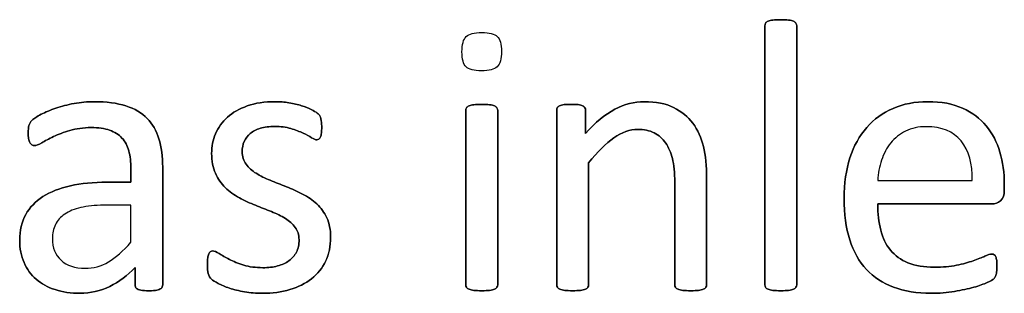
# Model space of a CAD drawing. Header units: inches. Extents: x 0 to 20790, y -12 to 14700.
# Tile 345 of 359: x 13069 to 13460, y 12429 to 12538. Entities that reach past the tile are written whole.
import ezdxf

# ---------------------------------------------------------------- set-up
doc = ezdxf.new("R2010")
doc.units = ezdxf.units.IN
doc.layers.add('1', color=7, linetype='Continuous', true_color=0xffffff)
doc.layers.add('254', color=7, linetype='Continuous', true_color=0xffffff)

msp = doc.modelspace()

# ---------------------------------------------------------------- linework, layer by layer
at = {"layer": '1', "color": 2, "linetype": 'Continuous', "lineweight": 25}
for points, knots in [([(13377.495, 12431.309), (13377.69, 12431.573), (13377.805, 12431.92), (13377.805, 12466.609), (13377.805, 12500.866), (13377.805, 12535.526), (13377.69, 12535.901), (13377.488, 12536.19), (13377.286, 12536.507), (13376.969, 12536.767), (13376.045, 12537.171), (13375.382, 12537.315), (13373.766, 12537.546), (13372.699, 12537.575), (13370.188, 12537.575), (13369.15, 12537.546), (13367.534, 12537.315), (13366.871, 12537.171), (13365.89, 12536.767), (13365.572, 12536.507), (13365.37, 12536.19), (13365.197, 12535.901), (13365.111, 12535.526), (13365.111, 12500.866), (13365.111, 12466.609), (13365.111, 12431.92), (13365.197, 12431.573), (13365.37, 12431.314), (13365.572, 12431.025), (13365.89, 12430.766), (13366.871, 12430.362), (13367.534, 12430.217), (13368.342, 12430.102), (13369.15, 12430.015), (13370.188, 12429.958), (13372.699, 12429.958), (13373.766, 12430.015), (13374.574, 12430.102), (13375.382, 12430.217), (13376.045, 12430.362), (13376.969, 12430.766), (13377.286, 12431.025), (13377.495, 12431.309)], [0, 0, 0, 0, 0.0059802, 0.0059802, 0.4793491, 0.4793491, 0.4849307, 0.4849307, 0.4849307, 0.4908027, 0.4908027, 0.4966747, 0.4966747, 0.5025467, 0.5025467, 0.5082853, 0.5082853, 0.5140238, 0.5140238, 0.5197624, 0.5197624, 0.5197624, 0.5246665, 0.5246665, 0.9405823, 0.9405823, 0.9458367, 0.9458367, 0.9458367, 0.9512509, 0.9512509, 0.956665, 0.956665, 0.956665, 0.9697477, 0.9697477, 0.9831346, 0.9831346, 0.9831346, 0.9915673, 0.9915673, 1, 1, 1, 1]), ([(13258.641, 12518.886), (13259.773, 12519.975), (13260.35, 12521.995), (13260.35, 12527.88), (13259.802, 12529.871), (13257.581, 12531.978), (13255.532, 12532.497), (13249.531, 12532.497), (13247.453, 12531.977), (13246.328, 12530.881), (13245.203, 12529.814), (13244.655, 12527.794), (13244.655, 12521.879), (13245.203, 12519.889), (13247.396, 12517.811), (13249.444, 12517.263), (13255.445, 12517.263), (13257.523, 12517.811), (13258.641, 12518.886)], [0, 0, 0, 0, 0.128303, 0.128303, 0.2541147, 0.2541147, 0.3766179, 0.3766179, 0.5014998, 0.5014998, 0.5014998, 0.626434, 0.626434, 0.7501552, 0.7501552, 0.8738764, 0.8738764, 1, 1, 1, 1]), ([(13125.001, 12430.888), (13125.411, 12431.198), (13125.613, 12431.66), (13125.613, 12447.836), (13125.613, 12463.407), (13125.613, 12483.276), (13125.122, 12487.026), (13123.16, 12493.489), (13121.602, 12496.201), (13119.467, 12498.394), (13117.303, 12500.558), (13114.476, 12502.231), (13107.494, 12504.482), (13103.281, 12505.03), (13095.636, 12505.03), (13092.981, 12504.799), (13087.76, 12503.813), (13085.336, 12503.212), (13080.95, 12501.712), (13078.988, 12500.904), (13075.606, 12499.127), (13074.401, 12498.336), (13073.708, 12497.644), (13073.016, 12496.98), (13072.583, 12496.288), (13072.237, 12494.788), (13072.15, 12493.778), (13072.15, 12491.729), (13072.179, 12491.037), (13072.405, 12489.738), (13072.554, 12489.219), (13073.016, 12488.411), (13073.304, 12488.094), (13073.593, 12487.892), (13073.91, 12487.69), (13074.257, 12487.575), (13075.295, 12487.575), (13076.218, 12487.95), (13078.757, 12489.45), (13080.315, 12490.258), (13084.066, 12492.047), (13086.23, 12492.883), (13091.227, 12494.336), (13094.02, 12494.73), (13100.079, 12494.73), (13102.531, 12494.384), (13106.539, 12492.99), (13108.157, 12491.989), (13110.669, 12489.249), (13111.591, 12487.546), (13112.139, 12485.497), (13112.716, 12483.449), (13113.004, 12481.083), (13113.004, 12476.63), (13113.004, 12474.832), (13113.004, 12473.033), (13109.821, 12473.033), (13106.638, 12473.033), (13098.059, 12473.033), (13093.212, 12472.572), (13084.614, 12470.668), (13080.95, 12469.254), (13075.007, 12465.445), (13072.727, 12463.051), (13069.541, 12457.316), (13068.746, 12453.934), (13068.746, 12446.692), (13069.323, 12443.72), (13071.642, 12438.503), (13073.247, 12436.276), (13077.401, 12432.699), (13079.911, 12431.314), (13082.883, 12430.391), (13085.826, 12429.438), (13089.115, 12428.948), (13096.905, 12428.948), (13100.858, 12429.842), (13108.267, 12433.461), (13111.648, 12435.959), (13114.678, 12439.19), (13114.678, 12436.882), (13114.678, 12434.574), (13114.678, 12431.66), (13114.851, 12431.198), (13115.226, 12430.881), (13115.572, 12430.564), (13116.149, 12430.333), (13117.737, 12430.049), (13118.804, 12429.958), (13121.544, 12429.958), (13122.583, 12430.044), (13124.026, 12430.333), (13124.574, 12430.564), (13125.001, 12430.888)], [0, 0, 0, 0, 0.0062907, 0.0062907, 0.1679526, 0.1679526, 0.2125868, 0.2125868, 0.257221, 0.257221, 0.257221, 0.2941122, 0.2941122, 0.3310034, 0.3310034, 0.3506219, 0.3506219, 0.3704508, 0.3704508, 0.3902798, 0.3902798, 0.4098458, 0.4098458, 0.4098458, 0.4185611, 0.4185611, 0.4272765, 0.4272765, 0.4326245, 0.4326245, 0.437747, 0.437747, 0.4428695, 0.4428695, 0.4428695, 0.4468565, 0.4468565, 0.4524383, 0.4524383, 0.4580201, 0.4580201, 0.463602, 0.463602, 0.4692612, 0.4692612, 0.474606, 0.474606, 0.48002, 0.48002, 0.4853165, 0.4853165, 0.4853165, 0.5053782, 0.5053782, 0.5189706, 0.5189706, 0.5189706, 0.5457097, 0.5457097, 0.5910288, 0.5910288, 0.6363479, 0.6363479, 0.681667, 0.681667, 0.7273363, 0.7273363, 0.766578, 0.766578, 0.8061842, 0.8061842, 0.8457904, 0.8457904, 0.8457904, 0.877393, 0.877393, 0.9135102, 0.9135102, 0.9492912, 0.9492912, 0.9492912, 0.9709919, 0.9709919, 0.9766884, 0.9766884, 0.9766884, 0.9826091, 0.9826091, 0.988325, 0.988325, 0.9941625, 0.9941625, 1, 1, 1, 1]), ([(13190.431, 12441.735), (13191.741, 12444.499), (13192.404, 12447.644), (13192.404, 12454.164), (13191.885, 12456.732), (13189.907, 12461.037), (13188.567, 12462.878), (13186.922, 12464.407), (13185.278, 12465.965), (13183.403, 12467.263), (13181.268, 12468.331), (13179.161, 12469.427), (13176.997, 12470.408), (13172.637, 12472.129), (13170.477, 12472.976), (13168.4, 12473.812), (13166.293, 12474.62), (13164.418, 12475.543), (13162.774, 12476.582), (13161.129, 12477.592), (13159.802, 12478.804), (13158.763, 12480.16), (13157.753, 12481.516), (13157.234, 12483.189), (13157.234, 12486.623), (13157.494, 12487.95), (13158.59, 12490.431), (13159.369, 12491.498), (13160.437, 12492.393), (13161.475, 12493.287), (13162.831, 12493.98), (13166.12, 12494.961), (13167.996, 12495.191), (13172.583, 12495.191), (13174.718, 12494.903), (13176.594, 12494.355), (13178.44, 12493.778), (13180.085, 12493.172), (13182.854, 12491.902), (13183.98, 12491.297), (13184.845, 12490.719), (13185.74, 12490.171), (13186.403, 12489.883), (13187.153, 12489.883), (13187.442, 12489.969), (13187.701, 12490.142), (13187.961, 12490.344), (13188.163, 12490.633), (13188.365, 12491.037), (13188.538, 12491.441), (13188.654, 12491.989), (13188.827, 12493.258), (13188.856, 12494.009), (13188.856, 12495.711), (13188.827, 12496.403), (13188.649, 12497.528), (13188.596, 12497.99), (13188.509, 12498.394), (13188.423, 12498.769), (13188.307, 12499.115), (13188.134, 12499.433), (13187.932, 12499.721), (13187.586, 12500.096), (13187.038, 12500.5), (13186.519, 12500.904), (13185.711, 12501.395), (13184.672, 12501.914), (13183.604, 12502.462), (13182.335, 12502.953), (13179.366, 12503.884), (13177.69, 12504.28), (13175.843, 12504.568), (13173.997, 12504.886), (13172.15, 12505.03), (13166.12, 12505.03), (13162.427, 12504.482), (13156.112, 12502.222), (13153.483, 12500.731), (13149.271, 12496.98), (13147.713, 12494.788), (13146.645, 12492.306), (13145.607, 12489.825), (13145.087, 12487.228), (13145.087, 12481.429), (13145.578, 12478.775), (13146.588, 12476.582), (13147.569, 12474.361), (13148.896, 12472.485), (13150.54, 12470.87), (13152.185, 12469.283), (13154.031, 12467.955), (13156.109, 12466.83), (13158.186, 12465.734), (13160.321, 12464.753), (13164.682, 12463.032), (13166.813, 12462.185), (13168.861, 12461.377), (13170.91, 12460.598), (13172.756, 12459.675), (13174.401, 12458.665), (13176.016, 12457.627), (13177.344, 12456.444), (13179.363, 12453.789), (13179.854, 12452.145), (13179.854, 12448.279), (13179.508, 12446.663), (13178.123, 12443.893), (13177.142, 12442.739), (13175.843, 12441.845), (13174.574, 12440.95), (13173.045, 12440.258), (13169.583, 12439.335), (13167.621, 12439.104), (13162.6, 12439.104), (13160.062, 12439.45), (13155.645, 12440.827), (13153.743, 12441.585), (13152.127, 12442.422), (13150.512, 12443.23), (13149.156, 12444.009), (13148.03, 12444.701), (13146.934, 12445.393), (13146.097, 12445.74), (13145.174, 12445.74), (13144.857, 12445.624), (13144.568, 12445.451), (13144.308, 12445.278), (13144.078, 12444.99), (13143.933, 12444.586), (13143.76, 12444.153), (13143.645, 12443.633), (13143.529, 12442.97), (13143.443, 12442.277), (13143.385, 12441.47), (13143.385, 12438.902), (13143.501, 12437.661), (13144.02, 12435.815), (13144.424, 12435.093), (13145.578, 12434.055), (13146.472, 12433.478), (13147.684, 12432.843), (13148.925, 12432.208), (13150.425, 12431.573), (13152.185, 12430.996), (13153.974, 12430.391), (13155.965, 12429.929), (13158.186, 12429.525), (13160.437, 12429.15), (13162.774, 12428.948), (13169.236, 12428.948), (13172.901, 12429.438), (13179.568, 12431.393), (13182.45, 12432.814), (13187.258, 12436.637), (13189.115, 12438.96), (13190.431, 12441.735)], [0, 0, 0, 0, 0.0265971, 0.0265971, 0.0488695, 0.0488695, 0.071505, 0.071505, 0.071505, 0.0916763, 0.0916763, 0.0916763, 0.1124207, 0.1124207, 0.1329291, 0.1329291, 0.1329291, 0.1513232, 0.1513232, 0.1513232, 0.1671509, 0.1671509, 0.1671509, 0.1827935, 0.1827935, 0.1941287, 0.1941287, 0.2054639, 0.2054639, 0.2054639, 0.2187849, 0.2187849, 0.232106, 0.232106, 0.2470255, 0.2470255, 0.2470255, 0.2617411, 0.2617411, 0.2764567, 0.2764567, 0.2764567, 0.2827861, 0.2827861, 0.2867419, 0.2867419, 0.2867419, 0.2899769, 0.2899769, 0.2899769, 0.2946866, 0.2946866, 0.2993962, 0.2993962, 0.3039489, 0.3039489, 0.3087355, 0.3087355, 0.3087355, 0.3118991, 0.3118991, 0.3118991, 0.3162873, 0.3162873, 0.3162873, 0.3241694, 0.3241694, 0.3241694, 0.3358727, 0.3358727, 0.3477852, 0.3477852, 0.3477852, 0.3635516, 0.3635516, 0.3992722, 0.3992722, 0.4352836, 0.4352836, 0.4712949, 0.4712949, 0.4712949, 0.4954133, 0.4954133, 0.5223243, 0.5223243, 0.5223243, 0.5434303, 0.5434303, 0.5434303, 0.5642681, 0.5642681, 0.5642681, 0.5855645, 0.5855645, 0.6066186, 0.6066186, 0.6066186, 0.6252846, 0.6252846, 0.6252846, 0.6414191, 0.6414191, 0.6575536, 0.6575536, 0.6732136, 0.6732136, 0.6888736, 0.6888736, 0.6888736, 0.7040281, 0.7040281, 0.7191826, 0.7191826, 0.7391866, 0.7391866, 0.7589539, 0.7589539, 0.7589539, 0.7730817, 0.7730817, 0.7730817, 0.7812698, 0.7812698, 0.7868722, 0.7868722, 0.7868722, 0.7901715, 0.7901715, 0.7901715, 0.7952132, 0.7952132, 0.7952132, 0.802729, 0.802729, 0.8148868, 0.8148868, 0.8270447, 0.8270447, 0.8392026, 0.8392026, 0.8392026, 0.8540559, 0.8540559, 0.8540559, 0.8729189, 0.8729189, 0.8729189, 0.8944875, 0.8944875, 0.9297587, 0.9297587, 0.9647499, 0.9647499, 1, 1, 1, 1]), ([(13258.568, 12431.309), (13258.763, 12431.573), (13258.879, 12431.92), (13258.879, 12455.424), (13258.879, 12478.496), (13258.879, 12501.943), (13258.763, 12502.26), (13258.359, 12502.895), (13258.042, 12503.155), (13257.119, 12503.558), (13256.455, 12503.703), (13255.647, 12503.818), (13254.839, 12503.905), (13253.772, 12503.962), (13251.262, 12503.962), (13250.223, 12503.905), (13249.415, 12503.818), (13248.607, 12503.703), (13247.944, 12503.558), (13246.963, 12503.155), (13246.645, 12502.895), (13246.444, 12502.578), (13246.27, 12502.26), (13246.184, 12501.943), (13246.184, 12478.496), (13246.184, 12455.424), (13246.184, 12431.92), (13246.27, 12431.573), (13246.444, 12431.314), (13246.645, 12431.025), (13246.963, 12430.766), (13247.944, 12430.362), (13248.607, 12430.217), (13249.415, 12430.102), (13250.223, 12430.015), (13251.262, 12429.958), (13253.772, 12429.958), (13254.839, 12430.015), (13255.647, 12430.102), (13256.455, 12430.217), (13257.119, 12430.362), (13258.042, 12430.766), (13258.359, 12431.025), (13258.568, 12431.309)], [0, 0, 0, 0, 0.0079449, 0.0079449, 0.4314948, 0.4314948, 0.4383804, 0.4383804, 0.4452659, 0.4452659, 0.4521515, 0.4521515, 0.4521515, 0.4712256, 0.4712256, 0.4898663, 0.4898663, 0.4898663, 0.5020993, 0.5020993, 0.5143323, 0.5143323, 0.5143323, 0.5207714, 0.5207714, 0.9168542, 0.9168542, 0.9242838, 0.9242838, 0.9242838, 0.9318608, 0.9318608, 0.9394378, 0.9394378, 0.9394378, 0.9577211, 0.9577211, 0.9764296, 0.9764296, 0.9764296, 0.9882148, 0.9882148, 1, 1, 1, 1]), ([(13341.661, 12431.309), (13341.856, 12431.573), (13341.971, 12431.92), (13341.971, 12446.432), (13341.971, 12460.512), (13341.971, 12479.496), (13341.539, 12483.709), (13339.864, 12490.755), (13338.452, 12493.807), (13334.552, 12499.025), (13331.989, 12501.135), (13325.699, 12504.251), (13321.804, 12505.03), (13313.235, 12505.03), (13309.34, 12504.02), (13301.573, 12499.993), (13297.684, 12496.778), (13293.789, 12492.422), (13293.789, 12495.47), (13293.789, 12498.519), (13293.789, 12502), (13293.703, 12502.347), (13293.529, 12502.606), (13293.356, 12502.895), (13293.068, 12503.155), (13292.635, 12503.385), (13292.231, 12503.616), (13291.654, 12503.76), (13290.182, 12503.93), (13289.231, 12503.962), (13286.922, 12503.962), (13285.97, 12503.934), (13284.528, 12503.76), (13283.951, 12503.616), (13283.027, 12503.155), (13282.71, 12502.895), (13282.566, 12502.606), (13282.422, 12502.347), (13282.335, 12502), (13282.335, 12478.496), (13282.335, 12455.424), (13282.335, 12431.92), (13282.422, 12431.573), (13282.595, 12431.314), (13282.797, 12431.025), (13283.114, 12430.766), (13284.095, 12430.362), (13284.759, 12430.217), (13285.566, 12430.102), (13286.374, 12430.015), (13287.413, 12429.958), (13289.923, 12429.958), (13290.991, 12430.015), (13291.798, 12430.102), (13292.606, 12430.217), (13293.27, 12430.362), (13294.193, 12430.766), (13294.51, 12431.025), (13294.712, 12431.314), (13294.914, 12431.573), (13295.03, 12431.92), (13295.03, 12448.481), (13295.03, 12464.609), (13295.03, 12480.737), (13298.521, 12485.093), (13301.839, 12488.411), (13308.225, 12492.899), (13311.389, 12494.037), (13317.044, 12494.037), (13319.207, 12493.576), (13322.935, 12491.741), (13324.459, 12490.402), (13326.811, 12486.902), (13327.719, 12484.834), (13328.979, 12480.021), (13329.277, 12476.842), (13329.277, 12459.377), (13329.277, 12445.865), (13329.277, 12431.92), (13329.363, 12431.573), (13329.565, 12431.314), (13329.767, 12431.025), (13330.113, 12430.766), (13331.037, 12430.362), (13331.671, 12430.217), (13332.508, 12430.102), (13333.316, 12430.015), (13334.355, 12429.958), (13336.894, 12429.958), (13337.903, 12430.015), (13338.74, 12430.102), (13339.548, 12430.217), (13340.183, 12430.362), (13341.106, 12430.766), (13341.452, 12431.025), (13341.661, 12431.309)], [0, 0, 0, 0, 0.003308, 0.003308, 0.1109298, 0.1109298, 0.148421, 0.148421, 0.1859825, 0.1859825, 0.2230812, 0.2230812, 0.2601799, 0.2601799, 0.2919457, 0.2919457, 0.3235262, 0.3235262, 0.3235262, 0.3491126, 0.3491126, 0.3527447, 0.3527447, 0.3527447, 0.3561092, 0.3561092, 0.3561092, 0.3611616, 0.3611616, 0.3660223, 0.3660223, 0.3711323, 0.3711323, 0.3762422, 0.3762422, 0.3813522, 0.3813522, 0.3813522, 0.3843323, 0.3843323, 0.5432056, 0.5432056, 0.5461857, 0.5461857, 0.5461857, 0.549519, 0.549519, 0.5528522, 0.5528522, 0.5528522, 0.5609049, 0.5609049, 0.5691449, 0.5691449, 0.5691449, 0.5743354, 0.5743354, 0.579526, 0.579526, 0.579526, 0.5824175, 0.5824175, 0.6901747, 0.6901747, 0.6901747, 0.7261598, 0.7261598, 0.7619281, 0.7619281, 0.7898925, 0.7898925, 0.8175111, 0.8175111, 0.8448187, 0.8448187, 0.8717433, 0.8717433, 0.9637847, 0.9637847, 0.9667327, 0.9667327, 0.9667327, 0.9700902, 0.9700902, 0.9734478, 0.9734478, 0.9734478, 0.9817377, 0.9817377, 0.9896591, 0.9896591, 0.9896591, 0.9948295, 0.9948295, 1, 1, 1, 1]), ([(13458.843, 12465.685), (13459.86, 12466.542), (13460.35, 12467.955), (13460.35, 12470.744), (13460.35, 12471.514), (13460.35, 12476.784), (13459.773, 12481.025), (13457.465, 12488.988), (13455.647, 12492.451), (13450.742, 12498.336), (13447.598, 12500.673), (13439.958, 12504.177), (13435.307, 12505.03), (13424.805, 12505.03), (13420.217, 12504.164), (13412.01, 12500.581), (13408.504, 12498.077), (13405.618, 12494.759), (13402.704, 12491.47), (13400.483, 12487.43), (13397.416, 12477.941), (13396.645, 12472.601), (13396.645, 12460.396), (13397.396, 12454.915), (13400.333, 12445.469), (13402.56, 12441.556), (13408.418, 12435.296), (13412.023, 12432.93), (13420.589, 12429.746), (13425.584, 12428.948), (13434.557, 12428.948), (13437.644, 12429.208), (13440.529, 12429.698), (13443.443, 12430.16), (13445.982, 12430.737), (13450.398, 12431.941), (13452.185, 12432.583), (13454.955, 12433.853), (13455.791, 12434.314), (13456.368, 12434.891), (13456.599, 12435.18), (13456.772, 12435.497), (13456.946, 12435.786), (13457.09, 12436.132), (13457.147, 12436.536), (13457.234, 12436.911), (13457.292, 12437.344), (13457.407, 12438.325), (13457.436, 12438.902), (13457.436, 12440.489), (13457.378, 12441.268), (13457.321, 12441.931), (13457.234, 12442.566), (13457.119, 12443.056), (13456.974, 12443.432), (13456.801, 12443.778), (13456.599, 12444.037), (13456.311, 12444.239), (13456.022, 12444.412), (13455.705, 12444.499), (13454.724, 12444.499), (13453.83, 12444.211), (13452.618, 12443.691), (13451.406, 12443.143), (13449.877, 12442.537), (13446.126, 12441.21), (13443.905, 12440.604), (13441.337, 12440.085), (13438.769, 12439.537), (13435.855, 12439.277), (13428.411, 12439.277), (13424.92, 12439.854), (13419.15, 12442.22), (13416.842, 12443.893), (13413.232, 12448.305), (13411.966, 12450.962), (13410.415, 12457.109), (13410.033, 12460.569), (13410.033, 12464.436), (13425.161, 12464.436), (13440.288, 12464.436), (13455.416, 12464.436), (13456.715, 12464.407), (13457.84, 12464.839), (13458.843, 12465.685)], [0, 0, 0, 0, 0.0174321, 0.0174321, 0.0240728, 0.0240728, 0.0629214, 0.0629214, 0.10177, 0.10177, 0.1406186, 0.1406186, 0.1791154, 0.1791154, 0.215155, 0.215155, 0.251316, 0.251316, 0.251316, 0.2923514, 0.2923514, 0.3336134, 0.3336134, 0.3770788, 0.3770788, 0.4203788, 0.4203788, 0.4632688, 0.4632688, 0.5064136, 0.5064136, 0.5313806, 0.5313806, 0.5313806, 0.5541801, 0.5541801, 0.5767042, 0.5767042, 0.5992283, 0.5992283, 0.6217523, 0.6217523, 0.6217523, 0.6251986, 0.6251986, 0.6251986, 0.6292736, 0.6292736, 0.6333486, 0.6333486, 0.6390182, 0.6390182, 0.6390182, 0.6437792, 0.6437792, 0.6437792, 0.6470405, 0.6470405, 0.6470405, 0.650124, 0.650124, 0.6557771, 0.6557771, 0.6557771, 0.6710147, 0.6710147, 0.6862522, 0.6862522, 0.6862522, 0.7131126, 0.7131126, 0.7470415, 0.7470415, 0.7809704, 0.7809704, 0.8144194, 0.8144194, 0.8475747, 0.8475747, 0.8475747, 0.9884116, 0.9884116, 0.9884116, 1, 1, 1, 1]), ([(13443.153, 12489.42), (13446.242, 12485.642), (13447.742, 12480.391), (13447.569, 12473.726), (13435.057, 12473.726), (13422.545, 12473.726), (13410.033, 12473.726), (13410.148, 12476.553), (13410.61, 12479.265), (13411.504, 12481.833), (13412.37, 12484.43), (13413.61, 12486.709), (13416.798, 12490.593), (13418.746, 12492.162), (13423.478, 12494.528), (13426.218, 12495.105), (13435.451, 12495.105), (13440.038, 12493.23), (13443.153, 12489.42)], [0, 0, 0, 0, 0.1642716, 0.1642716, 0.1642716, 0.5344554, 0.5344554, 0.5344554, 0.6160129, 0.6160129, 0.6160129, 0.6928348, 0.6928348, 0.7703438, 0.7703438, 0.8478528, 0.8478528, 1, 1, 1, 1]), ([(13102.156, 12463.887), (13105.772, 12463.887), (13109.388, 12463.887), (13113.004, 12463.887), (13113.004, 12458.992), (13113.004, 12454.097), (13113.004, 12449.202), (13109.86, 12445.711), (13106.888, 12443.114), (13101.188, 12439.717), (13098.088, 12438.873), (13090.644, 12438.873), (13087.471, 12439.94), (13082.912, 12444.211), (13081.758, 12447.067), (13081.758, 12452.751), (13082.162, 12454.626), (13082.941, 12456.242), (13083.749, 12457.829), (13084.989, 12459.213), (13088.374, 12461.508), (13090.5, 12462.416), (13093.068, 12462.993), (13095.636, 12463.599), (13098.665, 12463.887), (13102.156, 12463.887)], [0, 0, 0, 0, 0.0969812, 0.0969812, 0.0969812, 0.228267, 0.228267, 0.228267, 0.334882, 0.334882, 0.4410263, 0.4410263, 0.5730145, 0.5730145, 0.7050027, 0.7050027, 0.7827055, 0.7827055, 0.7827055, 0.8432978, 0.8432978, 0.9031884, 0.9031884, 0.9031884, 1, 1, 1, 1])]:
    msp.add_open_spline(points, degree=3, knots=knots, dxfattribs=at)
at = {"layer": '254', "color": 2, "linetype": 'Continuous', "lineweight": 25}
for points, knots in [([(13365.37, 12536.19), (13365.197, 12535.901), (13365.111, 12535.526), (13365.111, 12500.866), (13365.111, 12466.609), (13365.111, 12431.92), (13365.197, 12431.573), (13365.37, 12431.314)], [0, 0, 0, 0, 0.01151, 0.01151, 0.9876679, 0.9876679, 1, 1, 1, 1]), ([(13377.488, 12536.19), (13377.286, 12536.507), (13376.969, 12536.767), (13376.045, 12537.171), (13375.382, 12537.315), (13373.766, 12537.546), (13372.699, 12537.575), (13370.188, 12537.575), (13369.15, 12537.546), (13367.534, 12537.315), (13366.871, 12537.171), (13365.89, 12536.767), (13365.572, 12536.507), (13365.37, 12536.19)], [0, 0, 0, 0, 0.1685824, 0.1685824, 0.3371648, 0.3371648, 0.5057471, 0.5057471, 0.6704981, 0.6704981, 0.835249, 0.835249, 1, 1, 1, 1]), ([(13377.488, 12431.314), (13377.69, 12431.573), (13377.805, 12431.92), (13377.805, 12466.609), (13377.805, 12500.866), (13377.805, 12535.526), (13377.69, 12535.901), (13377.488, 12536.19)], [0, 0, 0, 0, 0.0123321, 0.0123321, 0.98849, 0.98849, 1, 1, 1, 1]), ([(13119.467, 12498.394), (13117.303, 12500.558), (13114.476, 12502.231), (13107.494, 12504.482), (13103.281, 12505.03), (13095.636, 12505.03), (13092.981, 12504.799), (13087.76, 12503.813), (13085.336, 12503.212), (13080.95, 12501.712), (13078.988, 12500.904), (13075.606, 12499.127), (13074.401, 12498.336), (13073.708, 12497.644)], [0, 0, 0, 0, 0.2417117, 0.2417117, 0.4834233, 0.4834233, 0.6119636, 0.6119636, 0.7418832, 0.7418832, 0.8718028, 0.8718028, 1, 1, 1, 1]), ([(13175.843, 12504.568), (13173.997, 12504.886), (13172.15, 12505.03), (13166.12, 12505.03), (13162.427, 12504.482), (13156.112, 12502.222), (13153.483, 12500.731), (13149.271, 12496.98), (13147.713, 12494.788), (13146.645, 12492.306)], [0, 0, 0, 0, 0.1276528, 0.1276528, 0.4168663, 0.4168663, 0.7084331, 0.7084331, 1, 1, 1, 1]), ([(13184.672, 12501.914), (13183.604, 12502.462), (13182.335, 12502.953), (13179.366, 12503.884), (13177.69, 12504.28), (13175.843, 12504.568)], [0, 0, 0, 0, 0.495573, 0.495573, 1, 1, 1, 1]), ([(13255.647, 12503.818), (13254.839, 12503.905), (13253.772, 12503.962), (13251.262, 12503.962), (13250.223, 12503.905), (13249.415, 12503.818)], [0, 0, 0, 0, 0.5057471, 0.5057471, 1, 1, 1, 1]), ([(13292.635, 12503.385), (13292.231, 12503.616), (13291.654, 12503.76), (13290.182, 12503.93), (13289.231, 12503.962), (13286.922, 12503.962), (13285.97, 12503.934), (13284.528, 12503.76), (13283.951, 12503.616), (13283.027, 12503.155), (13282.71, 12502.895), (13282.566, 12502.606)], [0, 0, 0, 0, 0.2001512, 0.2001512, 0.3927074, 0.3927074, 0.5951383, 0.5951383, 0.7975691, 0.7975691, 1, 1, 1, 1]), ([(13341.654, 12431.314), (13341.856, 12431.573), (13341.971, 12431.92), (13341.971, 12446.432), (13341.971, 12460.512), (13341.971, 12479.496), (13341.539, 12483.709), (13339.864, 12490.755), (13338.452, 12493.807), (13334.552, 12499.025), (13331.989, 12501.135), (13325.699, 12504.251), (13321.804, 12505.03), (13313.235, 12505.03), (13309.34, 12504.02), (13301.573, 12499.993), (13297.684, 12496.778), (13293.789, 12492.422)], [0, 0, 0, 0, 0.010225, 0.010225, 0.3428774, 0.3428774, 0.4587604, 0.4587604, 0.5748606, 0.5748606, 0.6895305, 0.6895305, 0.8042005, 0.8042005, 0.9023866, 0.9023866, 1, 1, 1, 1]), ([(13458.85, 12465.676), (13459.86, 12466.542), (13460.35, 12467.955), (13460.35, 12470.744), (13460.35, 12471.514), (13460.35, 12476.784), (13459.773, 12481.025), (13457.465, 12488.988), (13455.647, 12492.451), (13450.742, 12498.336), (13447.598, 12500.673), (13439.958, 12504.177), (13435.307, 12505.03), (13424.805, 12505.03), (13420.217, 12504.164), (13412.01, 12500.581), (13408.504, 12498.077), (13405.618, 12494.759)], [0, 0, 0, 0, 0.0693631, 0.0693631, 0.0957872, 0.0957872, 0.2503679, 0.2503679, 0.4049486, 0.4049486, 0.5595293, 0.5595293, 0.7127102, 0.7127102, 0.8561136, 0.8561136, 1, 1, 1, 1]), ([(13246.444, 12502.578), (13246.27, 12502.26), (13246.184, 12501.943), (13246.184, 12478.496), (13246.184, 12455.424), (13246.184, 12431.92), (13246.27, 12431.573), (13246.444, 12431.314)], [0, 0, 0, 0, 0.0157068, 0.0157068, 0.9818768, 0.9818768, 1, 1, 1, 1]), ([(13249.415, 12503.818), (13248.607, 12503.703), (13247.944, 12503.558), (13246.963, 12503.155), (13246.645, 12502.895), (13246.444, 12502.578)], [0, 0, 0, 0, 0.5, 0.5, 1, 1, 1, 1]), ([(13258.561, 12431.314), (13258.763, 12431.573), (13258.879, 12431.92), (13258.879, 12455.424), (13258.879, 12478.496), (13258.879, 12501.943), (13258.763, 12502.26), (13258.359, 12502.895), (13258.042, 12503.155), (13257.119, 12503.558), (13256.455, 12503.703), (13255.647, 12503.818)], [0, 0, 0, 0, 0.0175713, 0.0175713, 0.9543147, 0.9543147, 0.9695431, 0.9695431, 0.9847716, 0.9847716, 1, 1, 1, 1]), ([(13282.566, 12502.606), (13282.422, 12502.347), (13282.335, 12502), (13282.335, 12478.496), (13282.335, 12455.424), (13282.335, 12431.92), (13282.422, 12431.573), (13282.595, 12431.314)], [0, 0, 0, 0, 0.0180796, 0.0180796, 0.9819204, 0.9819204, 1, 1, 1, 1]), ([(13293.789, 12492.422), (13293.789, 12495.47), (13293.789, 12498.519), (13293.789, 12502), (13293.703, 12502.347), (13293.529, 12502.606)], [0, 0, 0, 0, 0.8756906, 0.8756906, 1, 1, 1, 1]), ([(13073.708, 12497.644), (13073.016, 12496.98), (13072.583, 12496.288), (13072.237, 12494.788), (13072.15, 12493.778), (13072.15, 12491.729), (13072.179, 12491.037), (13072.405, 12489.738), (13072.554, 12489.219), (13073.016, 12488.411), (13073.304, 12488.094), (13073.593, 12487.892)], [0, 0, 0, 0, 0.2639114, 0.2639114, 0.5278228, 0.5278228, 0.6897684, 0.6897684, 0.8448842, 0.8448842, 1, 1, 1, 1]), ([(13125.007, 12430.881), (13125.411, 12431.198), (13125.613, 12431.66), (13125.613, 12447.836), (13125.613, 12463.407), (13125.613, 12483.276), (13125.122, 12487.026), (13123.16, 12493.489), (13121.602, 12496.201), (13119.467, 12498.394)], [0, 0, 0, 0, 0.0244565, 0.0244565, 0.6529503, 0.6529503, 0.8264752, 0.8264752, 1, 1, 1, 1]), ([(13188.365, 12491.037), (13188.538, 12491.441), (13188.654, 12491.989), (13188.827, 12493.258), (13188.856, 12494.009), (13188.856, 12495.711), (13188.827, 12496.403), (13188.649, 12497.528), (13188.596, 12497.99), (13188.509, 12498.394)], [0, 0, 0, 0, 0.2510668, 0.2510668, 0.5021337, 0.5021337, 0.7448316, 0.7448316, 1, 1, 1, 1]), ([(13073.593, 12487.892), (13073.91, 12487.69), (13074.257, 12487.575), (13075.295, 12487.575), (13076.218, 12487.95), (13078.757, 12489.45), (13080.315, 12490.258), (13084.066, 12492.047), (13086.23, 12492.883), (13091.227, 12494.336), (13094.02, 12494.73), (13100.079, 12494.73), (13102.531, 12494.384), (13106.539, 12492.99), (13108.157, 12491.989), (13110.669, 12489.249), (13111.591, 12487.546), (13112.139, 12485.497)], [0, 0, 0, 0, 0.0939292, 0.0939292, 0.2254301, 0.2254301, 0.3569311, 0.3569311, 0.488432, 0.488432, 0.6217564, 0.6217564, 0.747674, 0.747674, 0.8752207, 0.8752207, 1, 1, 1, 1]), ([(13146.645, 12492.306), (13145.607, 12489.825), (13145.087, 12487.228), (13145.087, 12481.429), (13145.578, 12478.775), (13146.588, 12476.582)], [0, 0, 0, 0, 0.4726368, 0.4726368, 1, 1, 1, 1]), ([(13158.763, 12480.16), (13157.753, 12481.516), (13157.234, 12483.189), (13157.234, 12486.623), (13157.494, 12487.95), (13158.59, 12490.431), (13159.369, 12491.498), (13160.437, 12492.393)], [0, 0, 0, 0, 0.408284, 0.408284, 0.704142, 0.704142, 1, 1, 1, 1]), ([(13160.437, 12492.393), (13161.475, 12493.287), (13162.831, 12493.98), (13166.12, 12494.961), (13167.996, 12495.191), (13172.583, 12495.191), (13174.718, 12494.903), (13176.594, 12494.355)], [0, 0, 0, 0, 0.3205128, 0.3205128, 0.6410256, 0.6410256, 1, 1, 1, 1]), ([(13176.594, 12494.355), (13178.44, 12493.778), (13180.085, 12493.172), (13182.854, 12491.902), (13183.98, 12491.297), (13184.845, 12490.719)], [0, 0, 0, 0, 0.5, 0.5, 1, 1, 1, 1]), ([(13295.03, 12480.737), (13298.521, 12485.093), (13301.839, 12488.411), (13308.225, 12492.899), (13311.389, 12494.037), (13317.044, 12494.037), (13319.207, 12493.576), (13322.935, 12491.741), (13324.459, 12490.402), (13326.811, 12486.902), (13327.719, 12484.834), (13328.979, 12480.021), (13329.277, 12476.842), (13329.277, 12459.377), (13329.277, 12445.865), (13329.277, 12431.92), (13329.363, 12431.573), (13329.565, 12431.314)], [0, 0, 0, 0, 0.1301177, 0.1301177, 0.2594518, 0.2594518, 0.3605676, 0.3605676, 0.4604332, 0.4604332, 0.5591739, 0.5591739, 0.6565299, 0.6565299, 0.9893406, 0.9893406, 1, 1, 1, 1]), ([(13405.618, 12494.759), (13402.704, 12491.47), (13400.483, 12487.43), (13397.416, 12477.941), (13396.645, 12472.601), (13396.645, 12460.396), (13397.396, 12454.915), (13400.333, 12445.469), (13402.56, 12441.556), (13408.418, 12435.296), (13412.023, 12432.93), (13420.589, 12429.746), (13425.584, 12428.948), (13434.557, 12428.948), (13437.644, 12429.208), (13440.529, 12429.698)], [0, 0, 0, 0, 0.1465213, 0.1465213, 0.2938517, 0.2938517, 0.4490493, 0.4490493, 0.6036564, 0.6036564, 0.7567998, 0.7567998, 0.9108526, 0.9108526, 1, 1, 1, 1]), ([(13184.845, 12490.719), (13185.74, 12490.171), (13186.403, 12489.883), (13187.153, 12489.883), (13187.442, 12489.969), (13187.701, 12490.142)], [0, 0, 0, 0, 0.6153846, 0.6153846, 1, 1, 1, 1]), ([(13112.139, 12485.497), (13112.716, 12483.449), (13113.004, 12481.083), (13113.004, 12476.63), (13113.004, 12474.832), (13113.004, 12473.033)], [0, 0, 0, 0, 0.5961123, 0.5961123, 1, 1, 1, 1]), ([(13294.712, 12431.314), (13294.914, 12431.573), (13295.03, 12431.92), (13295.03, 12448.481), (13295.03, 12464.609), (13295.03, 12480.737)], [0, 0, 0, 0, 0.0261324, 0.0261324, 1, 1, 1, 1]), ([(13113.004, 12473.033), (13109.821, 12473.033), (13106.638, 12473.033), (13098.059, 12473.033), (13093.212, 12472.572), (13084.614, 12470.668), (13080.95, 12469.254), (13075.007, 12465.445), (13072.727, 12463.051), (13069.541, 12457.316), (13068.746, 12453.934), (13068.746, 12446.692), (13069.323, 12443.72), (13071.642, 12438.503), (13073.247, 12436.276), (13077.401, 12432.699), (13079.911, 12431.314), (13082.883, 12430.391)], [0, 0, 0, 0, 0.0818159, 0.0818159, 0.2204828, 0.2204828, 0.3591497, 0.3591497, 0.4978166, 0.4978166, 0.6375551, 0.6375551, 0.7576267, 0.7576267, 0.8788133, 0.8788133, 1, 1, 1, 1]), ([(13181.268, 12468.331), (13179.161, 12469.427), (13176.997, 12470.408), (13172.637, 12472.129), (13170.477, 12472.976), (13168.4, 12473.812)], [0, 0, 0, 0, 0.5028597, 0.5028597, 1, 1, 1, 1]), ([(13156.109, 12466.83), (13158.186, 12465.734), (13160.321, 12464.753), (13164.682, 12463.032), (13166.813, 12462.185), (13168.861, 12461.377)], [0, 0, 0, 0, 0.5028597, 0.5028597, 1, 1, 1, 1]), ([(13190.442, 12441.729), (13191.741, 12444.499), (13192.404, 12447.644), (13192.404, 12454.164), (13191.885, 12456.732), (13189.907, 12461.037), (13188.567, 12462.878), (13186.922, 12464.407)], [0, 0, 0, 0, 0.3719617, 0.3719617, 0.6834419, 0.6834419, 1, 1, 1, 1]), ([(13441.337, 12440.085), (13438.769, 12439.537), (13435.855, 12439.277), (13428.411, 12439.277), (13424.92, 12439.854), (13419.15, 12442.22), (13416.842, 12443.893), (13413.232, 12448.305), (13411.966, 12450.962), (13410.415, 12457.109), (13410.033, 12460.569), (13410.033, 12464.436)], [0, 0, 0, 0, 0.1665012, 0.1665012, 0.3768185, 0.3768185, 0.5871358, 0.5871358, 0.7944785, 0.7944785, 1, 1, 1, 1]), ([(13174.401, 12458.665), (13176.016, 12457.627), (13177.344, 12456.444), (13179.363, 12453.789), (13179.854, 12452.145), (13179.854, 12448.279), (13179.508, 12446.663), (13178.123, 12443.893), (13177.142, 12442.739), (13175.843, 12441.845)], [0, 0, 0, 0, 0.2537313, 0.2537313, 0.5074627, 0.5074627, 0.7537313, 0.7537313, 1, 1, 1, 1]), ([(13148.03, 12444.701), (13146.934, 12445.393), (13146.097, 12445.74), (13145.174, 12445.74), (13144.857, 12445.624), (13144.568, 12445.451)], [0, 0, 0, 0, 0.59375, 0.59375, 1, 1, 1, 1]), ([(13143.529, 12442.97), (13143.443, 12442.277), (13143.385, 12441.47), (13143.385, 12438.902), (13143.501, 12437.661), (13144.02, 12435.815), (13144.424, 12435.093), (13145.578, 12434.055), (13146.472, 12433.478), (13147.684, 12432.843)], [0, 0, 0, 0, 0.1708543, 0.1708543, 0.4472362, 0.4472362, 0.7236181, 0.7236181, 1, 1, 1, 1]), ([(13175.843, 12441.845), (13174.574, 12440.95), (13173.045, 12440.258), (13169.583, 12439.335), (13167.621, 12439.104), (13162.6, 12439.104), (13160.062, 12439.45), (13155.645, 12440.827), (13153.743, 12441.585), (13152.127, 12442.422)], [0, 0, 0, 0, 0.216245, 0.216245, 0.43249, 0.43249, 0.7179334, 0.7179334, 1, 1, 1, 1]), ([(13158.186, 12429.525), (13160.437, 12429.15), (13162.774, 12428.948), (13169.236, 12428.948), (13172.901, 12429.438), (13179.568, 12431.393), (13182.45, 12432.814), (13187.258, 12436.637), (13189.115, 12438.96), (13190.442, 12441.729)], [0, 0, 0, 0, 0.1697237, 0.1697237, 0.4472719, 0.4472719, 0.7226174, 0.7226174, 1, 1, 1, 1]), ([(13452.618, 12443.691), (13451.406, 12443.143), (13449.877, 12442.537), (13446.126, 12441.21), (13443.905, 12440.604), (13441.337, 12440.085)], [0, 0, 0, 0, 0.5, 0.5, 1, 1, 1, 1]), ([(13456.311, 12444.239), (13456.022, 12444.412), (13455.705, 12444.499), (13454.724, 12444.499), (13453.83, 12444.211), (13452.618, 12443.691)], [0, 0, 0, 0, 0.3529412, 0.3529412, 1, 1, 1, 1]), ([(13457.147, 12436.536), (13457.234, 12436.911), (13457.292, 12437.344), (13457.407, 12438.325), (13457.436, 12438.902), (13457.436, 12440.489), (13457.378, 12441.268), (13457.321, 12441.931)], [0, 0, 0, 0, 0.2948718, 0.2948718, 0.5897436, 0.5897436, 1, 1, 1, 1]), ([(13082.883, 12430.391), (13085.826, 12429.438), (13089.115, 12428.948), (13096.905, 12428.948), (13100.858, 12429.842), (13108.267, 12433.461), (13111.648, 12435.959), (13114.678, 12439.19)], [0, 0, 0, 0, 0.3053367, 0.3053367, 0.6542928, 0.6542928, 1, 1, 1, 1]), ([(13114.678, 12439.19), (13114.678, 12436.882), (13114.678, 12434.574), (13114.678, 12431.66), (13114.851, 12431.198), (13115.226, 12430.881)], [0, 0, 0, 0, 0.7920792, 0.7920792, 1, 1, 1, 1]), ([(13440.529, 12429.698), (13443.443, 12430.16), (13445.982, 12430.737), (13450.398, 12431.941), (13452.185, 12432.583), (13454.955, 12433.853), (13455.791, 12434.314), (13456.368, 12434.891), (13456.599, 12435.18), (13456.772, 12435.497)], [0, 0, 0, 0, 0.2522862, 0.2522862, 0.5015241, 0.5015241, 0.7507621, 0.7507621, 1, 1, 1, 1]), ([(13115.226, 12430.881), (13115.572, 12430.564), (13116.149, 12430.333), (13117.737, 12430.049), (13118.804, 12429.958), (13121.544, 12429.958), (13122.583, 12430.044), (13124.026, 12430.333), (13124.574, 12430.564), (13125.007, 12430.881)], [0, 0, 0, 0, 0.2539806, 0.2539806, 0.4991758, 0.4991758, 0.7495879, 0.7495879, 1, 1, 1, 1]), ([(13246.444, 12431.314), (13246.645, 12431.025), (13246.963, 12430.766), (13247.944, 12430.362), (13248.607, 12430.217), (13249.415, 12430.102)], [0, 0, 0, 0, 0.5, 0.5, 1, 1, 1, 1]), ([(13249.415, 12430.102), (13250.223, 12430.015), (13251.262, 12429.958), (13253.772, 12429.958), (13254.839, 12430.015), (13255.647, 12430.102)], [0, 0, 0, 0, 0.4942529, 0.4942529, 1, 1, 1, 1]), ([(13255.647, 12430.102), (13256.455, 12430.217), (13257.119, 12430.362), (13258.042, 12430.766), (13258.359, 12431.025), (13258.561, 12431.314)], [0, 0, 0, 0, 0.5, 0.5, 1, 1, 1, 1]), ([(13282.595, 12431.314), (13282.797, 12431.025), (13283.114, 12430.766), (13284.095, 12430.362), (13284.759, 12430.217), (13285.566, 12430.102)], [0, 0, 0, 0, 0.5, 0.5, 1, 1, 1, 1]), ([(13285.566, 12430.102), (13286.374, 12430.015), (13287.413, 12429.958), (13289.923, 12429.958), (13290.991, 12430.015), (13291.798, 12430.102)], [0, 0, 0, 0, 0.4942529, 0.4942529, 1, 1, 1, 1]), ([(13291.798, 12430.102), (13292.606, 12430.217), (13293.27, 12430.362), (13294.193, 12430.766), (13294.51, 12431.025), (13294.712, 12431.314)], [0, 0, 0, 0, 0.5, 0.5, 1, 1, 1, 1]), ([(13329.565, 12431.314), (13329.767, 12431.025), (13330.113, 12430.766), (13331.037, 12430.362), (13331.671, 12430.217), (13332.508, 12430.102)], [0, 0, 0, 0, 0.5, 0.5, 1, 1, 1, 1]), ([(13332.508, 12430.102), (13333.316, 12430.015), (13334.355, 12429.958), (13336.894, 12429.958), (13337.903, 12430.015), (13338.74, 12430.102)], [0, 0, 0, 0, 0.5113636, 0.5113636, 1, 1, 1, 1]), ([(13338.74, 12430.102), (13339.548, 12430.217), (13340.183, 12430.362), (13341.106, 12430.766), (13341.452, 12431.025), (13341.654, 12431.314)], [0, 0, 0, 0, 0.5, 0.5, 1, 1, 1, 1]), ([(13365.37, 12431.314), (13365.572, 12431.025), (13365.89, 12430.766), (13366.871, 12430.362), (13367.534, 12430.217), (13368.342, 12430.102)], [0, 0, 0, 0, 0.5, 0.5, 1, 1, 1, 1]), ([(13368.342, 12430.102), (13369.15, 12430.015), (13370.188, 12429.958), (13372.699, 12429.958), (13373.766, 12430.015), (13374.574, 12430.102)], [0, 0, 0, 0, 0.4942529, 0.4942529, 1, 1, 1, 1]), ([(13374.574, 12430.102), (13375.382, 12430.217), (13376.045, 12430.362), (13376.969, 12430.766), (13377.286, 12431.025), (13377.488, 12431.314)], [0, 0, 0, 0, 0.5, 0.5, 1, 1, 1, 1])]:
    msp.add_open_spline(points, degree=3, knots=knots, dxfattribs=at)
for points in [[(13187.038, 12500.5), (13186.519, 12500.904), (13185.711, 12501.395), (13184.672, 12501.914)], [(13188.134, 12499.433), (13187.932, 12499.721), (13187.586, 12500.096), (13187.038, 12500.5)], [(13293.529, 12502.606), (13293.356, 12502.895), (13293.068, 12503.155), (13292.635, 12503.385)], [(13188.509, 12498.394), (13188.423, 12498.769), (13188.307, 12499.115), (13188.134, 12499.433)], [(13187.701, 12490.142), (13187.961, 12490.344), (13188.163, 12490.633), (13188.365, 12491.037)], [(13146.588, 12476.582), (13147.569, 12474.361), (13148.896, 12472.485), (13150.54, 12470.87)], [(13162.774, 12476.582), (13161.129, 12477.592), (13159.802, 12478.804), (13158.763, 12480.16)], [(13168.4, 12473.812), (13166.293, 12474.62), (13164.418, 12475.543), (13162.774, 12476.582)], [(13150.54, 12470.87), (13152.185, 12469.283), (13154.031, 12467.955), (13156.109, 12466.83)], [(13186.922, 12464.407), (13185.278, 12465.965), (13183.403, 12467.263), (13181.268, 12468.331)], [(13455.416, 12464.436), (13456.715, 12464.407), (13457.84, 12464.839), (13458.85, 12465.676)], [(13168.861, 12461.377), (13170.91, 12460.598), (13172.756, 12459.675), (13174.401, 12458.665)], [(13410.033, 12464.436), (13425.161, 12464.436), (13440.288, 12464.436), (13455.416, 12464.436)], [(13144.568, 12445.451), (13144.308, 12445.278), (13144.078, 12444.99), (13143.933, 12444.586)], [(13143.933, 12444.586), (13143.76, 12444.153), (13143.645, 12443.633), (13143.529, 12442.97)], [(13152.127, 12442.422), (13150.512, 12443.23), (13149.156, 12444.009), (13148.03, 12444.701)], [(13456.974, 12443.432), (13456.801, 12443.778), (13456.599, 12444.037), (13456.311, 12444.239)], [(13457.321, 12441.931), (13457.234, 12442.566), (13457.119, 12443.056), (13456.974, 12443.432)], [(13456.772, 12435.497), (13456.946, 12435.786), (13457.09, 12436.132), (13457.147, 12436.536)], [(13147.684, 12432.843), (13148.925, 12432.208), (13150.425, 12431.573), (13152.185, 12430.996)], [(13152.185, 12430.996), (13153.974, 12430.391), (13155.965, 12429.929), (13158.186, 12429.525)]]:
    msp.add_open_spline(points, degree=3, dxfattribs=at)

doc.saveas('drawing.dxf')
